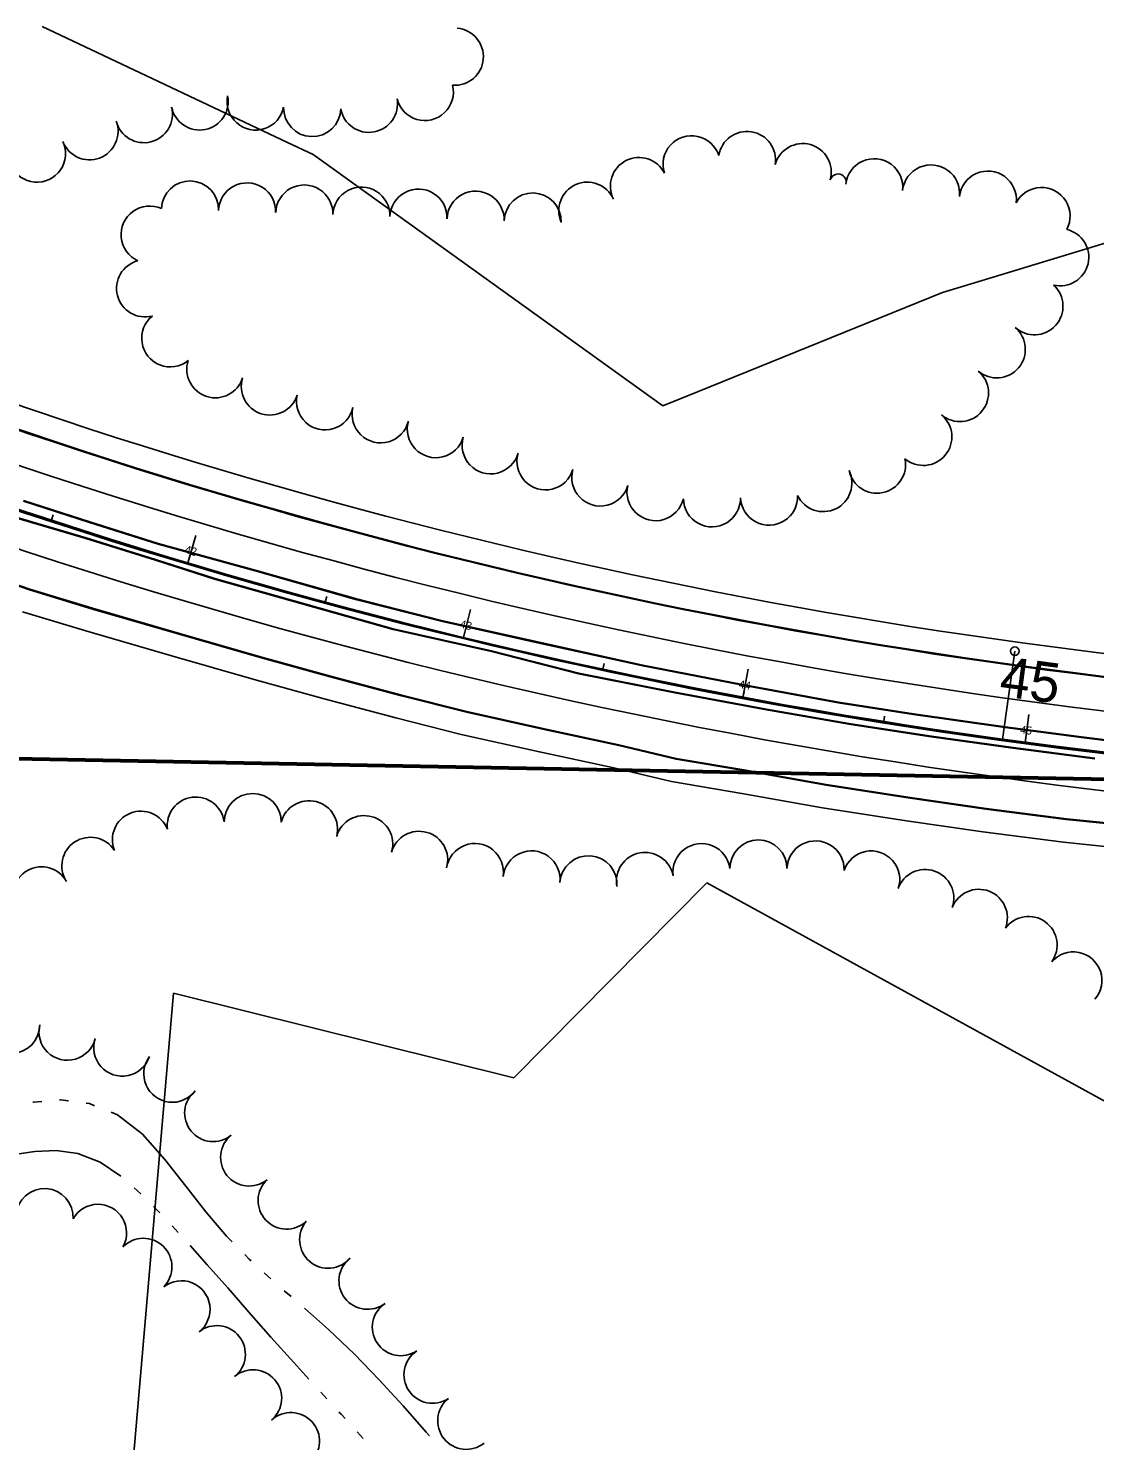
# Model space of a CAD drawing. Extents: x -25029 to 2274964, y -81170 to 687028.
# Drawn here: x -12802.1 to -12428.9, y -66192.1 to -65697.9 of the extents above; entities that cross this region are included whole.
import ezdxf

# ---------------------------------------------------------------- set-up
doc = ezdxf.new("R2010")
doc.units = 0
for name, color, linetype in [('81911BEA - RW_X_Fee_RW', 7, 'Continuous'), ('BD_X_Canopy', 7, 'Continuous'), ('DR_P_Cells', 7, 'Continuous'), ('DR_X_Cells', 7, 'Continuous'), ('GE_X_CL_100', 7, 'Continuous'), ('GE_X_CL_20', 7, 'Continuous'), ('GK_Visualization', 7, 'Continuous'), ('MT_P_Edge_Line', 7, 'Continuous'), ('MT_P_Lane_Line', 7, 'Continuous'), ('PM_P_Stop_Line', 7, 'Continuous'), ('PV_X_EOP', 7, 'Continuous'), ('SC_Scratch2', 7, 'Continuous'), ('TREES', 7, 'Continuous'), ('WATER', 7, 'Continuous')]:
    doc.layers.add(name, color=color, linetype=linetype)

msp = doc.modelspace()

# ---------------------------------------------------------------- linework, layer by layer
at = {"layer": '81911BEA - RW_X_Fee_RW'}
for p, q in [((-12702.38, -65742.12), (-12579.97, -65830.05)), ((-12632.2, -66065.16), (-12564.61, -65996.96)), ((-12564.61, -65996.96), (-12413.05, -66080.06)), ((-12751.23, -66035.52), (-12782.95, -66403.03)), ((-12751.23, -66035.52), (-12632.2, -66065.16))]:
    msp.add_line(p, q, dxfattribs=at)
for points in [[(-12797.23, -65697.33), (-12711.32, -65737.89), (-12702.38, -65742.12)], [(-12482.13, -65790.44), (-12470.95, -65787.03), (-12386.53, -65761.31), (-12358.55, -65752.78)], [(-12579.97, -65830.05), (-12567.94, -65825.18), (-12482.13, -65790.44)]]:
    msp.add_lwpolyline(points, dxfattribs=at)
at = {"layer": 'BD_X_Canopy'}
msp.add_line((-12237, -65964.36), (-12951.01, -65950.62), dxfattribs=at)
at = {"layer": 'DR_P_Cells'}
msp.add_circle((-12456.86, -65915.88), 1.5, dxfattribs=at)
at = {"layer": 'DR_X_Cells'}
msp.add_circle((-12456.86, -65915.88), 1.5, dxfattribs=at)
at = {"layer": 'GE_X_CL_100'}
for p, q in [((-12746.26, -65884.96), (-12743.4, -65875.38)), ((-12649.73, -65911.04), (-12647.38, -65901.33)), ((-12551.97, -65932.04), (-12550.13, -65922.21)), ((-12453.24, -65947.88), (-12451.92, -65937.97))]:
    msp.add_line(p, q, dxfattribs=at)
msp.add_arc((-12200.28, -64055.93), 1908.79, 227.8729, 268.89783, dxfattribs=at)
at = {"layer": 'GE_X_CL_20'}
for p, q in [((-12793.98, -65870.04), (-12793.35, -65868.14)), ((-12746.26, -65884.96), (-12745.69, -65883.05)), ((-12698.16, -65898.64), (-12697.64, -65896.71)), ((-12649.73, -65911.04), (-12649.26, -65909.1)), ((-12600.99, -65922.18), (-12600.57, -65920.22)), ((-12551.97, -65932.04), (-12551.6, -65930.07)), ((-12502.71, -65940.6), (-12502.39, -65938.63)), ((-12453.24, -65947.88), (-12452.98, -65945.9)), ((-12952.92, -65950.25), (-12238.95, -65963.84))]:
    msp.add_line(p, q, dxfattribs=at)
msp.add_arc((-12202.62, -64054.33), 1909.85, 227.90806, 268.91, dxfattribs=at)
at = {"layer": 'GK_Visualization'}
msp.add_arc((-12200.28, -64055.93), 1908.79, 227.8729, 268.89783, dxfattribs=at)
msp.add_arc((-12200.28, -64055.93), 1908.79, 227.8729, 268.89783, dxfattribs=at)
at = {"layer": 'MT_P_Edge_Line'}
for p, q in [((-12803.71, -65863.17), (-12780.58, -65870.59)), ((-12781.93, -65876.47), (-12808.03, -65868.76)), ((-12780.58, -65870.59), (-12756.59, -65878.24)), ((-12757.59, -65883.99), (-12781.93, -65876.47)), ((-12756.6, -65878.23), (-12722.62, -65887.49)), ((-12736.91, -65890.63), (-12757.59, -65883.99)), ((-12722.62, -65887.49), (-12687.53, -65897.49)), ((-12710.44, -65898.14), (-12736.9, -65890.64)), ((-12687.53, -65897.49), (-12657.05, -65905.24)), ((-12674.43, -65908.31), (-12710.44, -65898.14)), ((-12657.06, -65905.24), (-12623.81, -65912.65)), ((-12639.98, -65916.03), (-12674.42, -65908.31)), ((-12609.5, -65923.78), (-12639.99, -65916.03)), ((-12623.81, -65912.65), (-12586.97, -65920.79)), ((-12586.98, -65920.79), (-12552.15, -65927.53)), ((-12575.86, -65930.49), (-12609.48, -65923.78)), ((-12543.77, -65936.38), (-12575.86, -65930.49)), ((-12552.15, -65927.53), (-12518.58, -65933.67)), ((-12514.27, -65941.56), (-12543.77, -65936.38)), ((-12518.59, -65933.67), (-12492.32, -65937.77)), ((-12486.09, -65945.79), (-12514.26, -65941.56)), ((-12492.32, -65937.77), (-12460.19, -65942.32)), ((-12457.48, -65949.75), (-12486.09, -65945.79)), ((-12460.19, -65942.32), (-12433.49, -65945.87)), ((-12433.49, -65945.87), (-12403.88, -65949.57)), ((-12428.87, -65953.49), (-12457.48, -65949.75))]:
    msp.add_line(p, q, dxfattribs=at)
msp.add_lwpolyline([(-12827.57, -65885.23), (-12801.58, -65894.21), (-12779.55, -65900.87), (-12749.18, -65909.62), (-12720.83, -65917.81), (-12696.33, -65924.62), (-12671.4, -65931.24), (-12648.65, -65937.01), (-12621.44, -65943.05), (-12595.36, -65948.64), (-12575.34, -65953.42), (-12550.98, -65957.48), (-12522.82, -65962.48), (-12493.47, -65967.09), (-12466.91, -65970.85), (-12438.8, -65974.51), (-12413.26, -65977.11), (-12385.2, -65980.27), (-12358.89, -65982.82), (-12331.23, -65984.92), (-12299.46, -65986.91), (-12266.9, -65988.2), (-12227.62, -65989.47), (-12179.05, -65990.22)], dxfattribs=at)
msp.add_arc((-12200.28, -64055.93), 1882.56, 230.19374, 268.89783, dxfattribs=at)
at = {"layer": 'MT_P_Lane_Line'}
for radius in [1910.32, 1938.06]:
    msp.add_arc((-12196.17, -64040.3), radius, 246.9408, 268.92672, dxfattribs=at)
at = {"layer": 'PM_P_Stop_Line'}
msp.add_line((-12950.89, -65951.2), (-12236.92, -65964.61), dxfattribs=at)
msp.add_arc((-12201.08, -64055.09), 1909.85, 227.92276, 268.9247, dxfattribs=at)
at = {"layer": 'PV_X_EOP'}
for p, q in [((-12803.78, -65863.4), (-12780.65, -65870.82)), ((-12781.85, -65876.23), (-12807.95, -65868.52)), ((-12780.65, -65870.82), (-12756.66, -65878.47)), ((-12757.51, -65883.75), (-12781.85, -65876.23)), ((-12756.66, -65878.47), (-12722.68, -65887.73)), ((-12736.83, -65890.39), (-12757.51, -65883.75)), ((-12722.68, -65887.73), (-12687.59, -65897.73)), ((-12710.37, -65897.89), (-12736.83, -65890.39)), ((-12674.36, -65908.06), (-12710.37, -65897.89)), ((-12687.59, -65897.73), (-12657.11, -65905.48)), ((-12657.11, -65905.48), (-12623.86, -65912.89)), ((-12639.92, -65915.78), (-12674.36, -65908.06)), ((-12609.43, -65923.53), (-12639.92, -65915.78)), ((-12623.86, -65912.89), (-12587.02, -65921.03)), ((-12587.02, -65921.03), (-12552.19, -65927.77)), ((-12575.81, -65930.24), (-12609.43, -65923.53)), ((-12543.72, -65936.13), (-12575.81, -65930.24)), ((-12552.19, -65927.77), (-12518.62, -65933.91)), ((-12514.22, -65941.31), (-12543.72, -65936.13)), ((-12518.62, -65933.91), (-12492.35, -65938.01)), ((-12486.05, -65945.54), (-12514.22, -65941.31)), ((-12492.35, -65938.01), (-12460.22, -65942.56)), ((-12457.44, -65949.5), (-12486.05, -65945.54)), ((-12460.22, -65942.56), (-12433.52, -65946.11)), ((-12433.52, -65946.11), (-12403.91, -65949.81)), ((-12428.83, -65953.24), (-12457.44, -65949.5))]:
    msp.add_line(p, q, dxfattribs=at)
for points in [[(-12827.65, -65885.46), (-12801.65, -65894.44), (-12779.62, -65901.11), (-12749.24, -65909.86), (-12720.89, -65918.05), (-12696.39, -65924.86), (-12671.46, -65931.48), (-12648.7, -65937.25), (-12621.49, -65943.29), (-12595.41, -65948.88), (-12575.38, -65953.66), (-12551.02, -65957.72), (-12522.86, -65962.72), (-12493.5, -65967.33), (-12466.94, -65971.09), (-12438.82, -65974.75), (-12413.28, -65977.35), (-12385.22, -65980.51), (-12358.91, -65983.06), (-12331.24, -65985.16), (-12299.47, -65987.15), (-12266.9, -65988.45), (-12227.62, -65989.72), (-12179.05, -65990.47)], [(-12804.12, -65902.06), (-12781.89, -65908.79), (-12751.46, -65917.55), (-12723.08, -65925.75), (-12698.49, -65932.58), (-12673.47, -65939.23), (-12650.55, -65945.04), (-12623.2, -65951.11), (-12597.18, -65956.69), (-12576.97, -65961.51), (-12552.38, -65965.61), (-12524.18, -65970.62), (-12494.69, -65975.25), (-12468.02, -65979.02), (-12439.75, -65982.7), (-12414.14, -65985.31), (-12386.06, -65988.47), (-12359.6, -65991.04), (-12331.8, -65993.15), (-12299.88, -65995.14), (-12267.19, -65996.45), (-12227.82, -65997.72), (-12179.18, -65998.47)]]:
    msp.add_lwpolyline(points, dxfattribs=at)
for radius in [1874.31, 1882.31]:
    msp.add_arc((-12200.28, -64055.93), radius, 230.19374, 268.89783, dxfattribs=at)
at = {"layer": 'SC_Scratch2'}
msp.add_line((-12461.13, -65946.81), (-12456.86, -65915.88), dxfattribs=at)
at = {"layer": 'TREES'}
for centre, radius, start, end in [((-12652.8, -65707.91), 10, 265.4158, 85.4158), ((-12663.32, -65720.23), 10, 193.6026, 13.6026), ((-12742.11, -65723.55), 10, 191.3391, 11.3391), ((-12722.51, -65723.57), 10, 168.54, 348.54), ((-12682.88, -65724.37), 10, 190.3203, 10.3203), ((-12761.61, -65727.98), 10, 194.2472, 14.2472), ((-12702.71, -65725.86), 10, 178.2523, 358.2523), ((-12780.65, -65733.99), 10, 200.8186, 20.8186), ((-12550.57, -65744.03), 10, 351.0404, 171.0404), ((-12799.05, -65741.8), 10, 205.1591, 25.1591), ((-12569.96, -65745.55), 10, 17.959, 197.959), ((-12531.06, -65748.28), 10, 344.3451, 164.3451), ((-12588.38, -65753.17), 10, 26.9501, 206.9501), ((-12506.04, -65753.59), 10, 353.8132, 173.8132), ((-12518.71, -65751.75), 2.83, 344.3451, 164.3451), ((-12486.16, -65755.74), 10, 353.8132, 173.8132), ((-12466.28, -65757.9), 10, 353.8132, 173.8132), ((-12745.49, -65761.36), 10, 358.1696, 178.1696), ((-12725.5, -65762.04), 10, 357.9287, 177.9287), ((-12705.51, -65762.77), 10, 357.9287, 177.9287), ((-12685.53, -65763.49), 10, 357.9287, 177.9287), ((-12665.54, -65764.21), 10, 357.9287, 177.9287), ((-12606.43, -65761.77), 10, 24.004, 204.004), ((-12447.5, -65763.66), 10, 332.0875, 152.0875), ((-12645.55, -65764.93), 10, 357.9287, 177.9287), ((-12625.56, -65765.57), 10, 358.4446, 178.4446), ((-12759.6, -65770.16), 10, 65.693, 245.693), ((-12440.96, -65778.07), 10, 256.7363, 76.7363), ((-12761.18, -65788.94), 10, 104.6695, 284.6695), ((-12449.98, -65795.2), 10, 227.7357, 47.7357), ((-12752.39, -65806.41), 10, 128.7636, 308.7636), ((-12463.16, -65810.24), 10, 229.7633, 49.7633), ((-12736.6, -65817.23), 10, 162.4489, 342.4489), ((-12476.04, -65825.54), 10, 230.0984, 50.0984), ((-12717.53, -65823.26), 10, 162.4489, 342.4489), ((-12698.23, -65828.45), 10, 167.4272, 347.4272), ((-12678.76, -65832.99), 10, 166.3222, 346.3222), ((-12488.87, -65840.89), 10, 230.0984, 50.0984), ((-12659.44, -65838.18), 10, 163.6249, 343.6249), ((-12640.26, -65843.82), 10, 163.6249, 343.6249), ((-12621.07, -65849.45), 10, 163.6249, 343.6249), ((-12601.88, -65855.09), 10, 163.6249, 343.6249), ((-12523.85, -65857.04), 10, 205.856, 25.856), ((-12505.07, -65850.62), 10, 191.8771, 11.8771), ((-12582.56, -65860.23), 10, 166.5647, 346.5647), ((-12562.83, -65862.37), 10, 181.0879, 1.0879), ((-12542.84, -65861.79), 10, 182.2413, 2.2413), ((-12723.53, -65975.64), 10, 359.6769, 179.6769), ((-12743.44, -65976.88), 10, 7.4179, 187.4179), ((-12703.84, -65978.17), 10, 345.6866, 165.6866), ((-12762.66, -65981.85), 10, 21.6231, 201.6231), ((-12684.53, -65983.38), 10, 344.0962, 164.0962), ((-12780.34, -65990.98), 10, 32.9611, 212.9611), ((-12665.3, -65988.86), 10, 344.0962, 164.0962), ((-12645.8, -65993.14), 10, 351.1398, 171.1398), ((-12625.97, -65995.71), 10, 354.1192, 174.1192), ((-12586.25, -65996.28), 10, 10.6869, 190.6869), ((-12566.5, -65993.17), 10, 7.208, 187.208), ((-12546.58, -65991.91), 10, 0.0185, 180.0185), ((-12526.58, -65992.22), 10, 358.1885, 178.1885), ((-12507.11, -65995.74), 10, 341.3375, 161.3375), ((-12797.47, -66001.29), 10, 29.1409, 209.1409), ((-12606.05, -65997.43), 10, 355.9847, 175.9847), ((-12488.2, -66002.23), 10, 340.8018, 160.8018), ((-12469.44, -66009.16), 10, 338.61, 158.61), ((-12452.03, -66018.67), 10, 324.1157, 144.1157), ((-12436.36, -66031.07), 10, 319.162, 139.162), ((-12808.07, -66046.58), 10, 180.1177, 0.1177), ((-12788.36, -66048.97), 10, 166.076, 346.076), ((-12769.17, -66054.54), 10, 161.5785, 341.5785), ((-12751.67, -66063.68), 10, 143.2703, 323.2703), ((-12737.35, -66077.42), 10, 129.0524, 309.0524), ((-12724.78, -66092.98), 10, 128.8304, 308.8304), ((-12796.39, -66113.86), 10, 356.4169, 176.4169), ((-12711.65, -66108.04), 10, 133.328, 313.328), ((-12777.68, -66119.36), 10, 330.7684, 150.7684), ((-12697.13, -66121.75), 10, 139.9428, 319.9428), ((-12761.81, -66131.24), 10, 315.5894, 135.5894), ((-12683.36, -66136.1), 10, 127.7437, 307.7437), ((-12748.48, -66146.1), 10, 308.2124, 128.2124), ((-12671.69, -66152.33), 10, 123.6522, 303.6522), ((-12736.1, -66161.8), 10, 308.3285, 128.3285), ((-12660.61, -66168.98), 10, 123.6522, 303.6522), ((-12723.4, -66177.25), 10, 310.5039, 130.5039), ((-12648.8, -66185.1), 10, 128.7876, 308.7876), ((-12710.15, -66192.23), 10, 312.4701, 132.4701)]:
    msp.add_arc(centre, radius, start, end, dxfattribs=at)
at = {"layer": 'WATER'}
for p, q in [((-12764.99, -66103.6), (-12762.66, -66105.7)), ((-12758.23, -66110.1), (-12756.06, -66112.34)), ((-12751.77, -66116.88), (-12749.65, -66119.19)), ((-12719.49, -66133.39), (-12717.18, -66135.49)), ((-12712.48, -66139.6), (-12710.11, -66141.64)), ((-12699.7, -66175.12), (-12697.58, -66177.42)), ((-12687.03, -66188.95), (-12684.92, -66191.26))]:
    msp.add_line(p, q, dxfattribs=at)
for points in [[(-12800.48, -66073.66), (-12800.26, -66073.61), (-12797.37, -66073.38)], [(-12791.14, -66072.89), (-12790.78, -66072.86), (-12788.04, -66073.2)], [(-12781.83, -66073.98), (-12780.7, -66074.12), (-12778.86, -66074.86)], [(-12773.05, -66077.17), (-12770.91, -66078.03), (-12762.13, -66084.88), (-12754.25, -66093.67), (-12746.95, -66103.07), (-12739.9, -66112.01), (-12732.66, -66120.45), (-12730.68, -66122.49)], [(-12829.79, -66093.88), (-12821.88, -66094.07), (-12814.12, -66093.24), (-12806.9, -66091.96), (-12799.77, -66090.85), (-12792.37, -66090.52), (-12784.72, -66091.57), (-12776.92, -66094.59), (-12769.69, -66099.49)], [(-12745.44, -66123.8), (-12739.46, -66130.48), (-12732.29, -66138.63), (-12724.87, -66147.1), (-12717.17, -66155.83), (-12709.19, -66164.75), (-12703.92, -66170.51)], [(-12726.33, -66126.98), (-12724.77, -66128.59), (-12724.12, -66129.18)], [(-12705.39, -66145.74), (-12697.01, -66153.13), (-12687.92, -66161.84), (-12679.25, -66170.82), (-12670.91, -66179.91), (-12662.83, -66189.04), (-12661.71, -66190.36)], [(-12693.35, -66182.02), (-12692.62, -66182.81), (-12691.24, -66184.33)]]:
    msp.add_lwpolyline(points, dxfattribs=at)

# ---------------------------------------------------------------- texts
at = {"layer": 'GE_X_CL_100'}
msp.add_text('45', height=14, rotation=352.3845, dxfattribs=at).set_placement((-12462.62, -65931.49))
at = {"layer": 'GE_X_CL_20'}
for s, rotation, p in [('42', 343.3794, (-12747.57, -65881.44)), ('43', 346.3811, (-12651.26, -65907.59)), ('44', 349.3828, (-12553.64, -65928.67)), ('45', 352.3845, (-12455.12, -65944.6))]:
    msp.add_text(s, height=2.8, rotation=rotation, dxfattribs=at).set_placement(p)

doc.saveas('drawing.dxf')
